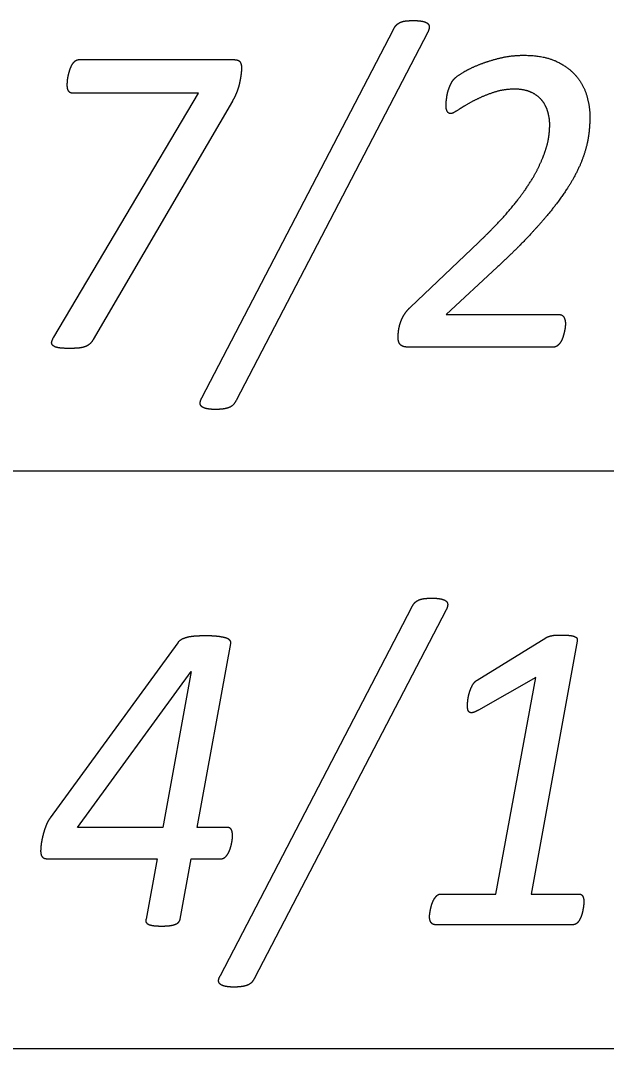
# Model space of a CAD drawing. Extents: x -14196 to 143, y -6096 to 28.
# Drawn here: x 82.4171 to 82.6708, y -7.5789 to -7.134 of the extents above; entities that cross this region are included whole.
import ezdxf

# ---------------------------------------------------------------- set-up
doc = ezdxf.new("R2010")
doc.units = 0
doc.layers.add('RS_Raster1', color=7, linetype='Continuous')
doc.layers.add('SH_Text', color=7, linetype='Continuous')

msp = doc.modelspace()

# ---------------------------------------------------------------- linework, layer by layer
at = {"layer": 'RS_Raster1'}
for p, q in [((81.09453, -7.32886), (94.54453, -7.32886)), ((81.09453, -7.57886), (94.54453, -7.57886))]:
    msp.add_line(p, q, dxfattribs=at)
at = {"layer": 'SH_Text'}
for p, q in [((82.49563, -7.2973), (82.57856, -7.13783)), ((82.59346, -7.13898), (82.51042, -7.29845)), ((82.44243, -7.15089), (82.50917, -7.15089)), ((82.51279, -7.15445), (82.51279, -7.15445)), ((82.50881, -7.1689), (82.44856, -7.27204)), ((82.58592, -7.25804), (82.6154, -7.23)), ((82.65306, -7.26517), (82.65306, -7.26517)), ((82.64802, -7.2753), (82.5847, -7.2753)), ((82.50362, -7.5473), (82.58655, -7.38783)), ((82.60145, -7.38898), (82.51841, -7.54845)), ((82.61486, -7.41942), (82.64461, -7.4011)), ((82.48516, -7.40328), (82.42996, -7.47903)), ((82.50891, -7.48681), (82.50891, -7.48681)), ((82.66105, -7.5155), (82.66105, -7.5155)), ((82.65645, -7.5253), (82.59658, -7.5253))]:
    msp.add_line(p, q, dxfattribs=at)
for points in [[(82.43149, -7.27099), (82.49422, -7.16544), (82.43971, -7.16544)], [(82.62354, -7.24068), (82.60137, -7.26122), (82.65032, -7.26122)], [(82.65816, -7.40264), (82.63816, -7.51204), (82.65884, -7.51204)], [(82.50651, -7.48317), (82.49354, -7.48317), (82.50821, -7.40367)], [(82.59908, -7.51204), (82.62295, -7.51204), (82.64019, -7.41826), (82.61537, -7.43246)], [(82.4289, -7.49678), (82.47622, -7.49678), (82.47144, -7.52291)], [(82.48621, -7.52291), (82.49103, -7.49678), (82.50395, -7.49678)]]:
    msp.add_lwpolyline(points, dxfattribs=at)
msp.add_lwpolyline([(82.49105, -7.41569), (82.47871, -7.48317), (82.44182, -7.48317), (82.49095, -7.41569)], close=True, dxfattribs=at)
for points in [[(82.57992, -7.13586), (82.58068, -7.13514), (82.58169, -7.13471)], [(82.58169, -7.13471), (82.58271, -7.13427), (82.58412, -7.13413)], [(82.58412, -7.13413), (82.58553, -7.13399), (82.58739, -7.13399)], [(82.58739, -7.13399), (82.58971, -7.13399), (82.59123, -7.13432)], [(82.59123, -7.13432), (82.59274, -7.13466), (82.59341, -7.13524)], [(82.59341, -7.13524), (82.59408, -7.13581), (82.59408, -7.13677)], [(82.57856, -7.13783), (82.57917, -7.13658), (82.57992, -7.13586)], [(82.59408, -7.13677), (82.59408, -7.13774), (82.59346, -7.13898)], [(82.6247, -7.15021), (82.62965, -7.14901), (82.63496, -7.14901)], [(82.63496, -7.14901), (82.64346, -7.14901), (82.64904, -7.15161)], [(82.43842, -7.15542), (82.43882, -7.15417), (82.43939, -7.15315)], [(82.43939, -7.15315), (82.43996, -7.15214), (82.44071, -7.15151)], [(82.44071, -7.15151), (82.44146, -7.15089), (82.44243, -7.15089)], [(82.50917, -7.15089), (82.51155, -7.15089), (82.51217, -7.1519)], [(82.51217, -7.1519), (82.51279, -7.15291), (82.51279, -7.15445)], [(82.60872, -7.15643), (82.6116, -7.15469), (82.61567, -7.15306)], [(82.61567, -7.15306), (82.61974, -7.15142), (82.6247, -7.15021)], [(82.64904, -7.15161), (82.65462, -7.1542), (82.65785, -7.15815)], [(82.43741, -7.16019), (82.43749, -7.15908), (82.43776, -7.15788)], [(82.43776, -7.15788), (82.43802, -7.15667), (82.43842, -7.15542)], [(82.51257, -7.15729), (82.51235, -7.15898), (82.51195, -7.16091)], [(82.51279, -7.15445), (82.51279, -7.15561), (82.51257, -7.15729)], [(82.60488, -7.15922), (82.60585, -7.15816), (82.60872, -7.15643)], [(82.43732, -7.16188), (82.43732, -7.1613), (82.43741, -7.16019)], [(82.43789, -7.16448), (82.43732, -7.16351), (82.43732, -7.16188)], [(82.51195, -7.16091), (82.51155, -7.16283), (82.51076, -7.16491)], [(82.60289, -7.16269), (82.60328, -7.16173), (82.60377, -7.16081)], [(82.60377, -7.16081), (82.60426, -7.1599), (82.60488, -7.15922)], [(82.65785, -7.15815), (82.66108, -7.16209), (82.66236, -7.16671)], [(82.43971, -7.16544), (82.43847, -7.16544), (82.43789, -7.16448)], [(82.51076, -7.16491), (82.50996, -7.16698), (82.50881, -7.1689)], [(82.60147, -7.1688), (82.60161, -7.16789), (82.60174, -7.16683)], [(82.60174, -7.16683), (82.60187, -7.16577), (82.60218, -7.16471)], [(82.60218, -7.16471), (82.60249, -7.16365), (82.60289, -7.16269)], [(82.62132, -7.16531), (82.61672, -7.16695), (82.61301, -7.16891)], [(82.63097, -7.16368), (82.62592, -7.16368), (82.62132, -7.16531)], [(82.63861, -7.16522), (82.63559, -7.16368), (82.63097, -7.16368)], [(82.64328, -7.16905), (82.64164, -7.16675), (82.63861, -7.16522)], [(82.66236, -7.16671), (82.66365, -7.17133), (82.66365, -7.17546)], [(82.60134, -7.17049), (82.60134, -7.16972), (82.60147, -7.1688)], [(82.60187, -7.17328), (82.60134, -7.17232), (82.60134, -7.17049)], [(82.61301, -7.16891), (82.60929, -7.17088), (82.60677, -7.17256)], [(82.64559, -7.17399), (82.64493, -7.17135), (82.64328, -7.16905)], [(82.60328, -7.17425), (82.6024, -7.17425), (82.60187, -7.17328)], [(82.60677, -7.17256), (82.60425, -7.17425), (82.60328, -7.17425)], [(82.64626, -7.17892), (82.64626, -7.17662), (82.64559, -7.17399)], [(82.66365, -7.17546), (82.66365, -7.17941), (82.66311, -7.18354)], [(82.64591, -7.18397), (82.64626, -7.18114), (82.64626, -7.17892)], [(82.6444, -7.19027), (82.64555, -7.18681), (82.64591, -7.18397)], [(82.66311, -7.18354), (82.66258, -7.18768), (82.66103, -7.19225)], [(82.64121, -7.19792), (82.64325, -7.19374), (82.6444, -7.19027)], [(82.66103, -7.19225), (82.65949, -7.19682), (82.6567, -7.20191)], [(82.63575, -7.20706), (82.63917, -7.2021), (82.64121, -7.19792)], [(82.6567, -7.20191), (82.65391, -7.20701), (82.64944, -7.21293)], [(82.62733, -7.21773), (82.63234, -7.21201), (82.63575, -7.20706)], [(82.64944, -7.21293), (82.64497, -7.21884), (82.63864, -7.22572)], [(82.6154, -7.23), (82.62232, -7.22346), (82.62733, -7.21773)], [(82.63864, -7.22572), (82.63231, -7.2326), (82.62354, -7.24068)], [(82.583, -7.26166), (82.58406, -7.25978), (82.58592, -7.25804)], [(82.58141, -7.26537), (82.58194, -7.26354), (82.583, -7.26166)], [(82.65032, -7.26122), (82.65182, -7.26122), (82.65244, -7.26242)], [(82.65244, -7.26242), (82.65306, -7.26363), (82.65306, -7.26517)], [(82.58061, -7.27125), (82.58061, -7.27029), (82.58074, -7.26875)], [(82.58074, -7.26875), (82.58087, -7.2672), (82.58141, -7.26537)], [(82.65253, -7.26898), (82.65227, -7.27009), (82.65187, -7.27125)], [(82.65293, -7.26681), (82.6528, -7.26787), (82.65253, -7.26898)], [(82.65306, -7.26517), (82.65306, -7.26575), (82.65293, -7.26681)], [(82.43113, -7.27464), (82.43042, -7.27397), (82.4306, -7.2731)], [(82.4306, -7.2731), (82.43078, -7.27224), (82.43149, -7.27099)], [(82.44856, -7.27204), (82.44785, -7.27329), (82.44701, -7.27401)], [(82.58083, -7.27294), (82.58061, -7.27222), (82.58061, -7.27125)], [(82.5815, -7.27419), (82.58105, -7.27366), (82.58083, -7.27294)], [(82.65089, -7.27328), (82.65032, -7.27414), (82.64961, -7.27472)], [(82.65187, -7.27125), (82.65147, -7.27241), (82.65089, -7.27328)], [(82.43352, -7.2756), (82.43184, -7.27531), (82.43113, -7.27464)], [(82.43819, -7.27589), (82.43519, -7.27589), (82.43352, -7.2756)], [(82.44213, -7.27574), (82.4405, -7.27589), (82.43819, -7.27589)], [(82.44497, -7.27517), (82.44377, -7.2756), (82.44213, -7.27574)], [(82.44701, -7.27401), (82.44617, -7.27473), (82.44497, -7.27517)], [(82.58274, -7.27501), (82.58194, -7.27472), (82.5815, -7.27419)], [(82.5847, -7.2753), (82.58354, -7.2753), (82.58274, -7.27501)], [(82.64961, -7.27472), (82.6489, -7.2753), (82.64802, -7.2753)], [(82.4955, -7.301), (82.49483, -7.30037), (82.49488, -7.29946)], [(82.49488, -7.29946), (82.49492, -7.29855), (82.49563, -7.2973)], [(82.51042, -7.29845), (82.5098, -7.2997), (82.50905, -7.30042)], [(82.49767, -7.30196), (82.49616, -7.30162), (82.4955, -7.301)], [(82.50158, -7.3023), (82.49918, -7.3023), (82.49767, -7.30196)], [(82.50481, -7.3021), (82.50344, -7.3023), (82.50158, -7.3023)], [(82.50724, -7.30153), (82.50618, -7.30191), (82.50481, -7.3021)], [(82.50905, -7.30042), (82.5083, -7.30114), (82.50724, -7.30153)], [(82.58792, -7.38586), (82.58867, -7.38514), (82.58968, -7.38471)], [(82.58968, -7.38471), (82.5907, -7.38427), (82.59211, -7.38413)], [(82.59211, -7.38413), (82.59352, -7.38399), (82.59538, -7.38399)], [(82.59538, -7.38399), (82.5977, -7.38399), (82.59922, -7.38432)], [(82.59922, -7.38432), (82.60073, -7.38466), (82.6014, -7.38524)], [(82.58655, -7.38783), (82.58716, -7.38658), (82.58792, -7.38586)], [(82.6014, -7.38524), (82.60207, -7.38581), (82.60207, -7.38677)], [(82.60207, -7.38677), (82.60207, -7.38774), (82.60145, -7.38898)], [(82.48671, -7.40194), (82.48569, -7.40251), (82.48516, -7.40328)], [(82.4892, -7.40097), (82.48773, -7.40136), (82.48671, -7.40194)], [(82.4927, -7.40045), (82.49066, -7.40059), (82.4892, -7.40097)], [(82.49749, -7.4003), (82.49474, -7.4003), (82.4927, -7.40045)], [(82.50246, -7.40054), (82.50039, -7.4003), (82.49749, -7.4003)], [(82.50584, -7.40117), (82.50452, -7.40078), (82.50246, -7.40054)], [(82.50773, -7.40218), (82.50716, -7.40155), (82.50584, -7.40117)], [(82.50821, -7.40367), (82.5083, -7.4028), (82.50773, -7.40218)], [(82.64461, -7.4011), (82.64506, -7.40081), (82.64563, -7.40062)], [(82.64563, -7.40062), (82.64621, -7.40043), (82.64701, -7.40024)], [(82.64701, -7.40024), (82.64781, -7.40004), (82.64892, -7.4)], [(82.64892, -7.4), (82.65003, -7.39995), (82.65154, -7.39995)], [(82.65154, -7.39995), (82.65374, -7.39995), (82.65511, -7.40014)], [(82.65511, -7.40014), (82.65648, -7.40033), (82.65723, -7.40067)], [(82.65723, -7.40067), (82.65798, -7.40101), (82.65811, -7.40154)], [(82.65811, -7.40154), (82.65825, -7.40207), (82.65816, -7.40264)], [(82.61283, -7.42162), (82.61363, -7.42018), (82.61486, -7.41942)], [(82.61085, -7.42781), (82.61107, -7.42623), (82.61155, -7.42465)], [(82.61155, -7.42465), (82.61204, -7.42306), (82.61283, -7.42162)], [(82.61063, -7.43045), (82.61063, -7.42939), (82.61085, -7.42781)], [(82.61085, -7.43237), (82.61063, -7.4316), (82.61063, -7.43045)], [(82.61164, -7.43342), (82.61107, -7.43313), (82.61085, -7.43237)], [(82.61308, -7.43347), (82.61221, -7.43371), (82.61164, -7.43342)], [(82.61537, -7.43246), (82.61396, -7.43323), (82.61308, -7.43347)], [(82.42859, -7.48133), (82.42801, -7.48258), (82.42757, -7.48392)], [(82.42996, -7.47903), (82.42916, -7.48009), (82.42859, -7.48133)], [(82.42677, -7.48666), (82.42642, -7.48805), (82.4262, -7.4893)], [(82.42757, -7.48392), (82.42713, -7.48527), (82.42677, -7.48666)], [(82.50838, -7.48417), (82.50784, -7.48317), (82.50651, -7.48317)], [(82.50891, -7.48681), (82.50891, -7.48518), (82.50838, -7.48417)], [(82.50878, -7.48854), (82.50891, -7.48758), (82.50891, -7.48681)], [(82.42589, -7.4916), (82.4258, -7.49265), (82.4258, -7.49333)], [(82.4262, -7.4893), (82.42598, -7.49054), (82.42589, -7.4916)], [(82.50771, -7.4929), (82.50811, -7.49179), (82.50838, -7.49064)], [(82.50838, -7.49064), (82.50864, -7.48949), (82.50878, -7.48854)], [(82.4258, -7.49333), (82.4258, -7.49505), (82.42647, -7.49592)], [(82.42647, -7.49592), (82.42713, -7.49678), (82.4289, -7.49678)], [(82.50546, -7.49625), (82.50617, -7.49573), (82.50674, -7.49486)], [(82.50674, -7.49486), (82.50732, -7.494), (82.50771, -7.4929)], [(82.50395, -7.49678), (82.50475, -7.49678), (82.50546, -7.49625)], [(82.59625, -7.51415), (82.59678, -7.51329), (82.59749, -7.51266)], [(82.59749, -7.51266), (82.59819, -7.51204), (82.59908, -7.51204)], [(82.65884, -7.51204), (82.66008, -7.51204), (82.66057, -7.51295)], [(82.66057, -7.51295), (82.66105, -7.51387), (82.66105, -7.5155)], [(82.5947, -7.51838), (82.59492, -7.51732), (82.59532, -7.51617)], [(82.59532, -7.51617), (82.59572, -7.51502), (82.59625, -7.51415)], [(82.66092, -7.51708), (82.66079, -7.51809), (82.66057, -7.5192)], [(82.66105, -7.5155), (82.66105, -7.51608), (82.66092, -7.51708)], [(82.59421, -7.52175), (82.59421, -7.52127), (82.59435, -7.52035)], [(82.59487, -7.52434), (82.59421, -7.52338), (82.59421, -7.52175)], [(82.59435, -7.52035), (82.59448, -7.51944), (82.5947, -7.51838)], [(82.65999, -7.52136), (82.65964, -7.52242), (82.65911, -7.52333)], [(82.66057, -7.5192), (82.66035, -7.5203), (82.65999, -7.52136)], [(82.47144, -7.52291), (82.47117, -7.52368), (82.47144, -7.52421)], [(82.47144, -7.52421), (82.47171, -7.52473), (82.47246, -7.52512)], [(82.47246, -7.52512), (82.47322, -7.5255), (82.4746, -7.5257)], [(82.4746, -7.5257), (82.47598, -7.52589), (82.47821, -7.52589)], [(82.47821, -7.52589), (82.48032, -7.52589), (82.48177, -7.5257)], [(82.48177, -7.5257), (82.48322, -7.5255), (82.48419, -7.52512)], [(82.48419, -7.52512), (82.48516, -7.52473), (82.4856, -7.52421)], [(82.4856, -7.52421), (82.48604, -7.52368), (82.48621, -7.52291)], [(82.59658, -7.5253), (82.59553, -7.5253), (82.59487, -7.52434)], [(82.65791, -7.52477), (82.65725, -7.5253), (82.65645, -7.5253)], [(82.65911, -7.52333), (82.65858, -7.52425), (82.65791, -7.52477)], [(82.50349, -7.551), (82.50282, -7.55037), (82.50287, -7.54946)], [(82.50287, -7.54946), (82.50291, -7.54855), (82.50362, -7.5473)], [(82.51841, -7.54845), (82.51779, -7.5497), (82.51704, -7.55042)], [(82.50566, -7.55196), (82.50415, -7.55162), (82.50349, -7.551)], [(82.50957, -7.5523), (82.50717, -7.5523), (82.50566, -7.55196)], [(82.5128, -7.5521), (82.51143, -7.5523), (82.50957, -7.5523)], [(82.51523, -7.55153), (82.51417, -7.55191), (82.5128, -7.5521)], [(82.51704, -7.55042), (82.51629, -7.55114), (82.51523, -7.55153)]]:
    msp.add_open_spline(points, degree=2, dxfattribs=at)

doc.saveas('drawing.dxf')
